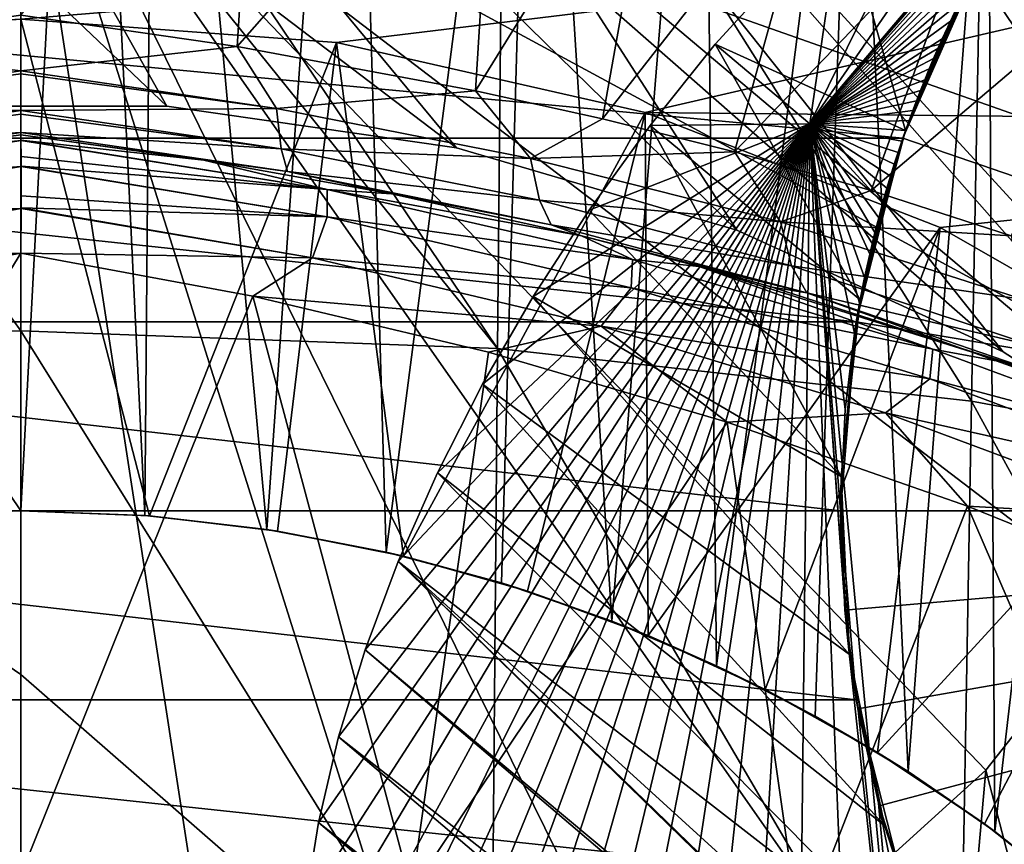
# Model space of a CAD drawing. Header units: metres. Extents: x -81 to 81, y -160 to 24.
# Tile 340 of 424: x 0 to 3, y 3.98 to 6.5. Entities that reach past the tile are written whole.
import ezdxf

# ---------------------------------------------------------------- set-up
doc = ezdxf.new("R2010")
doc.units = ezdxf.units.M
doc.layers.add('solid_501850_SW0001', color=7, linetype='CONTINUOUS')

msp = doc.modelspace()

# ---------------------------------------------------------------- linework, layer by layer
at = {"layer": 'solid_501850_SW0001'}
for points in [[(2.575924, 11.060853, 35.791344), (2.65978, 11.153984, 35.151714), (20.176022, -4.653417, 35.345531)], [(2.672998, 11.168665, 34.49979), (2.615134, 11.104401, 33.853226), (19.164881, -3.696136, 34.340137)], [(2.65978, 11.153984, 35.151714), (2.672998, 11.168665, 34.49979), (19.71439, -4.172161, 34.853611)], [(2.65978, 11.153984, 35.151714), (19.71439, -4.172161, 34.853611), (20.176022, -4.653417, 35.345531)], [(2.672998, 11.168665, 34.49979), (19.164881, -3.696136, 34.340137), (19.71439, -4.172161, 34.853611)], [(2.615134, 11.104401, 33.853226), (2.487856, 10.963044, 33.22982), (18.533691, -3.239448, 33.817692)], [(2.615134, 11.104401, 33.853226), (18.533691, -3.239448, 33.817692), (19.164881, -3.696136, 34.340137)], [(2.423549, 10.891624, 36.402523), (2.575924, 11.060853, 35.791344), (20.848948, -5.601749, 36.239353)], [(2.575924, 11.060853, 35.791344), (20.176022, -4.653417, 35.345531), (20.552076, -5.131604, 35.808811)], [(2.575924, 11.060853, 35.791344), (20.552076, -5.131604, 35.808811), (20.848948, -5.601749, 36.239353)], [(2.487856, 10.963044, 33.22982), (2.294384, 10.748171, 32.645237), (17.116079, -2.462351, 32.822212)], [(2.487856, 10.963044, 33.22982), (17.116079, -2.462351, 32.822212), (17.839705, -2.821208, 33.304405)], [(2.487856, 10.963044, 33.22982), (17.839705, -2.821208, 33.304405), (18.533691, -3.239448, 33.817692)], [(2.206701, 10.65079, 36.968651), (2.423549, 10.891624, 36.402523), (21.074696, -6.061418, 36.635258)], [(2.423549, 10.891624, 36.402523), (20.848948, -5.601749, 36.239353), (21.074696, -6.061418, 36.635258)], [(2.294384, 10.748171, 32.645237), (2.039837, 10.465468, 32.115269), (16.400848, -2.178183, 32.389717)], [(2.294384, 10.748171, 32.645237), (16.400848, -2.178183, 32.389717), (17.116079, -2.462351, 32.822212)], [(1.93142, 10.345059, 37.474178), (2.206701, 10.65079, 36.968651), (21.344387, -6.947354, 37.321571)], [(2.206701, 10.65079, 36.968651), (21.074696, -6.061418, 36.635258), (21.237526, -6.510358, 36.996323)], [(2.206701, 10.65079, 36.968651), (21.237526, -6.510358, 36.996323), (21.344387, -6.947354, 37.321571)], [(2.039837, 10.465468, 32.115269), (1.731353, 10.122862, 31.654591), (15.731007, -1.97508, 32.019726)], [(2.039837, 10.465468, 32.115269), (15.731007, -1.97508, 32.019726), (16.400848, -2.178183, 32.389717)], [(1.60464, 9.982134, 37.906429), (1.93142, 10.345059, 37.474178), (21.417278, -7.788786, 37.86768)], [(1.93142, 10.345059, 37.474178), (21.402351, -7.373435, 37.611927), (21.417278, -7.788786, 37.86768)], [(1.93142, 10.345059, 37.474178), (21.344387, -6.947354, 37.321571), (21.402351, -7.373435, 37.611927)], [(1.731353, 10.122862, 31.654591), (14.607189, -1.7856, 31.470444), (15.131214, -1.848299, 31.715424)], [(1.731353, 10.122862, 31.654591), (2.788162, 8.798541, 31.439756), (14.607189, -1.7856, 31.470444)], [(1.731353, 10.122862, 31.654591), (15.131214, -1.848299, 31.715424), (15.731007, -1.97508, 32.019726)], [(1.235093, 9.57171, 38.253658), (1.60464, 9.982134, 37.906429), (22.861906, -9.711706, 38.176804)], [(1.60464, 9.982134, 37.906429), (21.417278, -7.788786, 37.86768), (22.910692, -9.159628, 37.882618)], [(1.60464, 9.982134, 37.906429), (22.910692, -9.159628, 37.882618), (22.861906, -9.711706, 38.176804)], [(1.235093, 9.57171, 38.253658), (22.861906, -9.711706, 38.176804), (22.754515, -10.246891, 38.406185)], [(2.53934, 7.787504, 38.454758), (1.235093, 9.57171, 38.253658), (22.754515, -10.246891, 38.406185)], [(-1.207582, 9.170836, 67.199997), (0, 9.25, 67.199997), (2.183873, 5.85604, 67.199997)], [(0, 9.25, 62.200001), (-1.207582, 9.170836, 62.200001), (3.7454, 5.003446, 62.200001)], [(0, 9.25, 67.199997), (2.995584, 5.485342, 67.199997), (2.183873, 5.85604, 67.199997)], [(0, 9.25, 67.199997), (3.7454, 5.003446, 67.199997), (2.995584, 5.485342, 67.199997)], [(0, 9.25, 67.199997), (4.419417, 4.419417, 67.199997), (3.7454, 5.003446, 67.199997)], [(0, 9.25, 67.199997), (1.207582, 9.170836, 67.199997), (4.419417, 4.419417, 67.199997)], [(0, 9.25, 62.200001), (3.7454, 5.003446, 62.200001), (4.419417, 4.419417, 62.200001)], [(6.540738, 6.540738, 62.200001), (0, 9.25, 62.200001), (4.419417, 4.419417, 62.200001)], [(-2.393867, 8.93487, 67.199997), (-1.207582, 9.170836, 67.199997), (0.445447, 6.234106, 67.199997)], [(-1.207582, 9.170836, 62.200001), (-2.393867, 8.93487, 62.200001), (1.328967, 6.107073, 62.200001)], [(-1.207582, 9.170836, 67.199997), (1.328967, 6.107073, 67.199997), (0.445447, 6.234106, 67.199997)], [(-1.207582, 9.170836, 67.199997), (2.183873, 5.85604, 67.199997), (1.328967, 6.107073, 67.199997)], [(-1.207582, 9.170836, 62.200001), (1.328967, 6.107073, 62.200001), (2.183873, 5.85604, 62.200001)], [(-1.207582, 9.170836, 62.200001), (2.183873, 5.85604, 62.200001), (2.995584, 5.485342, 62.200001)], [(-1.207582, 9.170836, 62.200001), (2.995584, 5.485342, 62.200001), (3.7454, 5.003446, 62.200001)], [(1.207582, 9.170836, 67.199997), (2.393867, 8.93487, 67.199997), (4.419417, 4.419417, 67.199997)], [(-2.393867, 8.93487, 67.199997), (0.445447, 6.234106, 67.199997), (-0.445447, 6.234106, 67.199997)], [(-2.393867, 8.93487, 62.200001), (-0.445447, 6.234106, 62.200001), (0.445447, 6.234106, 62.200001)], [(-2.393867, 8.93487, 62.200001), (0.445447, 6.234106, 62.200001), (1.328967, 6.107073, 62.200001)], [(2.393867, 8.93487, 67.199997), (3.539822, 8.545886, 67.199997), (4.419417, 4.419417, 67.199997)], [(2.788162, 8.798541, 31.439756), (3.150243, 8.396081, 31.400293), (14.607189, -1.7856, 31.470444)], [(0, 8.793228, 37.988003), (0, 5, 59.500469), (-0.37721, 4.985751, 59.478626)], [(-0.197071, 8.732817, 38.302635), (0, 8.793228, 37.988003), (-0.37721, 4.985751, 59.478626)], [(0.197069, 8.732818, 38.302635), (0, 5, 59.500469), (0, 8.793228, 37.988003)], [(0.197069, 8.732818, 38.302635), (0.377851, 4.985703, 59.47855), (0, 5, 59.500469)], [(0.197069, 8.732818, 38.302635), (0.408622, 8.653821, 38.658112), (0.377851, 4.985703, 59.47855)], [(0.408622, 8.653821, 38.658112), (0.75023, 4.943395, 59.412697), (0.377851, 4.985703, 59.47855)], [(1.006058, 8.555882, 38.593552), (0.75023, 4.943395, 59.412697), (0.408622, 8.653821, 38.658112)], [(1.006058, 8.555882, 38.593552), (1.114088, 4.8743, 59.301853), (0.75023, 4.943395, 59.412697)], [(1.568706, 8.372682, 38.527611), (1.114088, 4.8743, 59.301853), (1.006058, 8.555882, 38.593552)], [(1.568706, 8.372682, 38.527611), (1.465636, 4.780367, 59.144066), (1.114088, 4.8743, 59.301853)], [(1.568706, 8.372682, 38.527611), (1.801875, 4.664038, 58.936283), (1.465636, 4.780367, 59.144066)], [(2.080868, 8.113959, 38.47797), (1.801875, 4.664038, 58.936283), (1.568706, 8.372682, 38.527611)], [(2.080868, 8.113959, 38.47797), (2.121174, 4.527761, 58.673084), (1.801875, 4.664038, 58.936283)], [(2.53934, 7.787504, 38.454758), (2.121174, 4.527761, 58.673084), (2.080868, 8.113959, 38.47797)], [(2.406449, 6.180749, 8.699629), (3.796571, 7.820277, 12.458553), (3.352654, 7.550803, 12.696835)], [(3.296073, 7.222337, 11.065962), (3.796571, 7.820277, 12.458553), (2.406449, 6.180749, 8.699629)], [(2.53934, 7.787504, 38.454758), (2.422554, 4.373926, 58.345921), (2.121174, 4.527761, 58.673084)], [(2.53934, 7.787504, 38.454758), (2.705609, 4.204721, 57.941853), (2.422554, 4.373926, 58.345921)], [(2.948366, 7.392835, 38.461979), (2.705609, 4.204721, 57.941853), (2.53934, 7.787504, 38.454758)], [(2.53934, 7.787504, 38.454758), (22.754515, -10.246891, 38.406185), (22.598177, -10.762121, 38.57024)], [(2.948366, 7.392835, 38.461979), (2.53934, 7.787504, 38.454758), (22.598177, -10.762121, 38.57024)], [(1.454034, 5.495006, 95.750877), (0, 7.655554, 91.4478), (0, 7.300666, 92.202141)], [(1.47415, 7.599666, 91.429916), (0, 7.655554, 91.4478), (1.454034, 5.495006, 95.750877)], [(0, 5.549382, 95.769562), (0, 7.300666, 92.202141), (-1.47415, 7.599666, 91.429916)], [(-1.454034, 5.495006, 95.750877), (0, 5.549382, 95.769562), (-1.47415, 7.599666, 91.429916)], [(1.47415, 7.599666, 91.429916), (1.454034, 5.495006, 95.750877), (2.898909, 5.334489, 95.692749)], [(2.938853, 7.433128, 91.377243), (1.47415, 7.599666, 91.429916), (2.898909, 5.334489, 95.692749)], [(2.406449, 6.180749, 8.699629), (3.352654, 7.550803, 12.696835), (2.917667, 7.222525, 12.871363)], [(-0.000174, 6.511745, 84.200264), (-0.656263, 6.416965, 84.287827), (-0.006844, 7.446136, 82.865814)], [(2.938853, 7.433128, 91.377243), (2.898909, 5.334489, 95.692749), (4.325638, 5.06935, 95.596764)], [(4.384839, 7.158075, 91.290291), (2.938853, 7.433128, 91.377243), (4.325638, 5.06935, 95.596764)], [(0.721647, 7.39225, 82.892586), (0.660042, 6.416334, 84.28817), (-0.000174, 6.511745, 84.200264)], [(0.721647, 7.39225, 82.892586), (1.450756, 7.314982, 82.849648), (0.660042, 6.416334, 84.28817)], [(2.948366, 7.392835, 38.461979), (2.970254, 4.022137, 57.439327), (2.705609, 4.204721, 57.941853)], [(3.307839, 6.925072, 38.499401), (2.970254, 4.022137, 57.439327), (2.948366, 7.392835, 38.461979)], [(3.307839, 6.925072, 38.499401), (2.948366, 7.392835, 38.461979), (22.598177, -10.762121, 38.57024)], [(1.454034, 5.495006, 95.750877), (0, 7.300666, 92.202141), (0, 5.549382, 95.769562)], [(1.450756, 7.314982, 82.849648), (1.386143, 6.281513, 84.313248), (0.660042, 6.416334, 84.28817)], [(1.450756, 7.314982, 82.849648), (1.952714, 7.197261, 82.849648), (1.386143, 6.281513, 84.313248)], [(0, 7.278025, 23.546064), (-3.986355, 6.551909, 25.76306), (-3.877595, 5.909955, 25.649864)], [(0, 7.278025, 23.546064), (-3.877595, 5.909955, 25.649864), (-3.663043, 5.294517, 25.541348)], [(0, 7.278025, 23.546064), (-3.663043, 5.294517, 25.541348), (-3.348784, 4.722624, 25.440506)], [(0, 7.278025, 23.546064), (-3.348784, 4.722624, 25.440506), (-2.942747, 4.208874, 25.349918)], [(0, 7.278025, 23.546064), (-2.942747, 4.208874, 25.349918), (-2.456867, 3.768407, 25.272253)], [(0, 7.278025, 23.546064), (-2.456867, 3.768407, 25.272253), (-1.903982, 3.412654, 25.209524)], [(0, 7.278025, 23.546064), (-1.903982, 3.412654, 25.209524), (-1.29853, 3.151119, 25.163408)], [(0, 7.278025, 23.546064), (-1.29853, 3.151119, 25.163408), (-0.65855, 2.991525, 25.135267)], [(0, 7.278025, 23.546064), (-0.65855, 2.991525, 25.135267), (0, 2.937771, 25.125788)], [(0.65855, 2.991525, 25.135267), (0, 7.278025, 23.546064), (0, 2.937771, 25.125788)], [(1.29853, 3.151119, 25.163408), (0, 7.278025, 23.546064), (0.65855, 2.991525, 25.135267)], [(1.903982, 3.412654, 25.209524), (0, 7.278025, 23.546064), (1.29853, 3.151119, 25.163408)], [(2.456867, 3.768407, 25.272253), (0, 7.278025, 23.546064), (1.903982, 3.412654, 25.209524)], [(2.942747, 4.208874, 25.349918), (0, 7.278025, 23.546064), (2.456867, 3.768407, 25.272253)], [(3.348784, 4.722624, 25.440506), (0, 7.278025, 23.546064), (2.942747, 4.208874, 25.349918)], [(3.663043, 5.294517, 25.541348), (0, 7.278025, 23.546064), (3.348784, 4.722624, 25.440506)], [(3.877595, 5.909955, 25.649864), (0, 7.278025, 23.546064), (3.663043, 5.294517, 25.541348)], [(3.986355, 6.551909, 25.76306), (0, 7.278025, 23.546064), (3.877595, 5.909955, 25.649864)], [(2.406449, 6.180749, 8.699629), (2.917667, 7.222525, 12.871363), (2.503017, 6.84405, 12.977562)], [(3.174015, 7.064898, 10.668294), (3.296073, 7.222337, 11.065962), (2.406449, 6.180749, 8.699629)], [(1.952714, 7.197261, 82.849648), (1.773745, 6.195815, 84.295998), (1.386143, 6.281513, 84.313248)], [(1.952714, 7.197261, 82.849648), (2.439683, 7.047099, 82.849648), (1.773745, 6.195815, 84.295998)], [(6, 5, 22.603012), (2.92199, 6.66609, 20.5), (3.237842, 7.149531, 20.5)], [(3.081788, 6.932366, 10.302469), (3.174015, 7.064898, 10.668294), (2.406449, 6.180749, 8.699629)], [(2.439683, 7.047099, 82.849648), (2.176494, 6.09498, 84.257126), (1.773745, 6.195815, 84.295998)], [(2.439683, 7.047099, 82.849648), (2.91654, 6.863487, 82.849648), (2.176494, 6.09498, 84.257126)], [(3.013756, 6.825471, 9.995092), (3.081788, 6.932366, 10.302469), (2.406449, 6.180749, 8.699629)], [(3.307839, 6.925072, 38.499401), (3.215676, 3.828763, 56.807919), (2.970254, 4.022137, 57.439327)], [(4.872909, 6.903415, 79), (-4.872909, 6.903415, 79), (-5.767467, 6.175671, 79)], [(-0.00001, 6.500007, 79), (4.872909, 6.903415, 79), (-5.767467, 6.175671, 79)], [(-0.00001, 6.500007, 79), (0.962907, 6.428271, 79), (4.872909, 6.903415, 79)], [(0.962907, 6.428271, 79), (1.903947, 6.214896, 79), (4.872909, 6.903415, 79)], [(1.903947, 6.214896, 79), (5.767467, 6.175671, 79), (4.872909, 6.903415, 79)], [(2.91654, 6.863487, 82.849648), (2.592786, 5.976591, 84.195953), (2.176494, 6.09498, 84.257126)], [(2.91654, 6.863487, 82.849648), (3.380285, 6.647355, 82.849648), (2.592786, 5.976591, 84.195953)], [(2.117347, 6.423335, 13.013279), (2.503017, 6.84405, 12.977562), (2.697733, 6.159716, 13.438474)], [(2.406449, 6.180749, 8.699629), (2.503017, 6.84405, 12.977562), (2.117347, 6.423335, 13.013279)], [(2.961663, 6.737386, 9.73982), (3.013756, 6.825471, 9.995092), (2.406449, 6.180749, 8.699629)], [(2.503017, 6.84405, 12.977562), (2.907299, 6.638631, 13.26584), (2.697733, 6.159716, 13.438474)], [(2.920701, 6.663706, 9.530619), (2.961663, 6.737386, 9.73982), (2.406449, 6.180749, 8.699629)], [(2.92199, 6.66609, 20.5), (2.689539, 6.136156, 20.5), (2.907299, 6.638631, 13.26584)], [(6, 5, 22.603012), (2.689539, 6.136156, 20.5), (2.92199, 6.66609, 20.5)], [(-2.921797, 6.665733), (2.921797, 6.665733), (2.689598, 6.136327)], [(-2.921797, 6.665733), (2.689598, 6.136327), (-2.689598, 6.136327)], [(2.887802, 6.601319, 9.360702), (2.920701, 6.663706, 9.530619), (2.406449, 6.180749, 8.699629)], [(3.380285, 6.647355, 82.849648), (3.020137, 5.838405, 84.112366), (2.592786, 5.976591, 84.195953)], [(2.689539, 6.136156, 20.5), (2.697733, 6.159716, 13.438474), (2.907299, 6.638631, 13.26584)], [(2.689598, 6.136327), (2.921797, 6.665733), (2.697867, 6.160137, 8.624787)], [(2.921797, 6.665733), (2.708785, 6.190757, 8.645845), (2.697867, 6.160137, 8.624787)], [(2.921797, 6.665733), (2.719775, 6.220707, 8.670064), (2.708785, 6.190757, 8.645845)], [(2.921797, 6.665733), (2.73121, 6.251004, 8.698497), (2.719775, 6.220707, 8.670064)], [(2.921797, 6.665733), (2.743418, 6.282447, 8.732475), (2.73121, 6.251004, 8.698497)], [(2.921797, 6.665733), (2.756426, 6.315002, 8.77298), (2.743418, 6.282447, 8.732475)], [(2.921797, 6.665733), (2.769881, 6.347713, 8.819217), (2.756426, 6.315002, 8.77298)], [(2.921797, 6.665733), (2.78345, 6.379785, 8.870132), (2.769881, 6.347713, 8.819217)], [(2.921797, 6.665733), (2.796838, 6.410585, 8.924376), (2.78345, 6.379785, 8.870132)], [(2.921797, 6.665733), (2.809802, 6.439665, 8.980171), (2.796838, 6.410585, 8.924376)], [(2.921797, 6.665733), (2.834636, 6.493477, 9.094625), (2.809802, 6.439665, 8.980171)], [(2.921797, 6.665733), (2.859905, 6.545898, 9.218656), (2.834636, 6.493477, 9.094625)], [(2.859905, 6.545898, 9.218656), (2.887802, 6.601319, 9.360702), (2.406449, 6.180749, 8.699629)], [(3.011761, 6.594837, 70.185928), (2.996239, 6.560848, 70.279823), (3.899447, 6.067659, 70.279823)], [(2.996281, 6.56094, 72.720566), (3.011842, 6.595015, 72.81443), (3.919755, 6.099257, 72.81443)], [(2.834636, 6.493477, 9.094625), (2.859905, 6.545898, 9.218656), (2.406449, 6.180749, 8.699629)], [(3.899502, 6.067744, 72.720566), (2.991009, 6.549341, 72.620415), (2.996281, 6.56094, 72.720566)], [(2.991009, 6.549341, 72.620415), (3.892639, 6.057009, 72.620415), (2.991055, 6.54932, 70.379585)], [(3.899502, 6.067744, 72.720566), (3.892639, 6.057009, 72.620415), (2.991009, 6.549341, 72.620415)], [(3.899447, 6.067659, 70.279823), (2.996239, 6.560848, 70.279823), (2.991055, 6.54932, 70.379585)], [(3.892639, 6.057009, 72.620415), (3.892665, 6.056993, 70.379585), (2.991055, 6.54932, 70.379585)], [(3.899447, 6.067659, 70.279823), (2.991055, 6.54932, 70.379585), (3.892665, 6.056993, 70.379585)], [(3.899502, 6.067744, 72.720566), (2.996281, 6.56094, 72.720566), (3.919755, 6.099257, 72.81443)], [(-0.962922, 6.428269, 79), (-0.00001, 6.500007, 79), (-5.767467, 6.175671, 79)], [(0, 5, 77.5), (-0.00001, 6.500007, 79), (-0.962922, 6.428269, 79)], [(0.000065, 6.342174, 84.490517), (-0.656263, 6.416965, 84.287827), (-0.000174, 6.511745, 84.200264)], [(0.000065, 6.342174, 84.490517), (-0.000174, 6.511745, 84.200264), (0.660042, 6.416334, 84.28817)], [(0.392013, 4.984609, 77.5), (0.962907, 6.428271, 79), (-0.00001, 6.500007, 79)], [(0, 5, 77.5), (0.392013, 4.984609, 77.5), (-0.00001, 6.500007, 79)], [(2.809802, 6.439665, 8.980171), (2.834636, 6.493477, 9.094625), (2.406449, 6.180749, 8.699629)], [(-0.392013, 4.984609, 77.5), (0, 5, 77.5), (-0.962922, 6.428269, 79)], [(0.392013, 4.984609, 77.5), (0.782353, 4.938413, 77.5), (0.962907, 6.428271, 79)], [(0.782353, 4.938413, 77.5), (1.16735, 4.86182, 77.5), (0.962907, 6.428271, 79)], [(1.16735, 4.86182, 77.5), (1.903947, 6.214896, 79), (0.962907, 6.428271, 79)], [(2.796838, 6.410585, 8.924376), (2.809802, 6.439665, 8.980171), (2.406449, 6.180749, 8.699629)], [(-0.779052, 6.226714, 84.585831), (-0.656263, 6.416965, 84.287827), (0.000065, 6.342174, 84.490517)], [(0.779158, 6.226686, 84.585854), (0.000065, 6.342174, 84.490517), (0.660042, 6.416334, 84.28817)], [(0.779158, 6.226686, 84.585854), (0.660042, 6.416334, 84.28817), (1.386143, 6.281513, 84.313248)], [(1.91891, 6.174797, 13.002218), (2.117347, 6.423335, 13.013279), (2.559743, 5.643878, 13.58545)], [(2.406449, 6.180749, 8.699629), (2.117347, 6.423335, 13.013279), (1.91891, 6.174797, 13.002218)], [(2.117347, 6.423335, 13.013279), (2.697733, 6.159716, 13.438474), (2.559743, 5.643878, 13.58545)], [(2.78345, 6.379785, 8.870132), (2.796838, 6.410585, 8.924376), (2.406449, 6.180749, 8.699629)], [(2.769881, 6.347713, 8.819217), (2.78345, 6.379785, 8.870132), (2.406449, 6.180749, 8.699629)], [(-0.779052, 6.226714, 84.585831), (0.000065, 6.342174, 84.490517), (0.000066, 6.332588, 84.510765)], [(0.000066, 6.332588, 84.510765), (0.000065, 6.342174, 84.490517), (0.779158, 6.226686, 84.585854)], [(2.756426, 6.315002, 8.77298), (2.769881, 6.347713, 8.819217), (2.406449, 6.180749, 8.699629)], [(-0.779052, 6.226714, 84.585831), (0.000066, 6.332588, 84.510765), (0.000067, 6.220775, 84.807968)], [(0.000066, 6.332588, 84.510765), (0.779158, 6.226686, 84.585854), (0.000067, 6.220775, 84.807968)], [(2.743418, 6.282447, 8.732475), (2.756426, 6.315002, 8.77298), (2.406449, 6.180749, 8.699629)], [(1.554432, 6.07451, 84.59269), (0.779158, 6.226686, 84.585854), (1.386143, 6.281513, 84.313248)], [(1.554432, 6.07451, 84.59269), (1.386143, 6.281513, 84.313248), (1.773745, 6.195815, 84.295998)], [(2.73121, 6.251004, 8.698497), (2.743418, 6.282447, 8.732475), (2.406449, 6.180749, 8.699629)], [(2.719775, 6.220707, 8.670064), (2.73121, 6.251004, 8.698497), (2.406449, 6.180749, 8.699629)], [(-0.779052, 6.226714, 84.585831), (0.000067, 6.220775, 84.807968), (-0.794117, 6.104223, 84.899841)], [(-0.794117, 6.104223, 84.899841), (0.000067, 6.220775, 84.807968), (0.00007, 6.20946, 84.848457)], [(-0.445447, 6.234106, 62.200001), (-0.445447, 6.234106, 67.199997), (0.445447, 6.234106, 67.199997)], [(0.445447, 6.234106, 62.200001), (-0.445447, 6.234106, 62.200001), (0.445447, 6.234106, 67.199997)], [(0.000067, 6.220775, 84.807968), (0.779158, 6.226686, 84.585854), (0.794218, 6.104195, 84.899857)], [(0.000067, 6.220775, 84.807968), (0.794218, 6.104195, 84.899857), (0.00007, 6.20946, 84.848457)], [(0.445447, 6.234106, 62.200001), (0.445447, 6.234106, 67.199997), (1.328967, 6.107073, 67.199997)], [(1.328967, 6.107073, 62.200001), (0.445447, 6.234106, 62.200001), (1.328967, 6.107073, 67.199997)], [(0.794218, 6.104195, 84.899857), (0.779158, 6.226686, 84.585854), (1.554432, 6.07451, 84.59269)], [(2.708785, 6.190757, 8.645845), (2.719775, 6.220707, 8.670064), (2.406449, 6.180749, 8.699629)], [(-0.794117, 6.104223, 84.899841), (0.00007, 6.20946, 84.848457), (-0.000253, 6.153544, 85.139793)], [(0.794218, 6.104195, 84.899857), (-0.000253, 6.153544, 85.139793), (0.00007, 6.20946, 84.848457)], [(1.16735, 4.86182, 77.5), (1.544826, 4.755367, 77.5), (1.903947, 6.214896, 79)], [(1.544826, 4.755367, 77.5), (1.913427, 4.619393, 77.5), (1.903947, 6.214896, 79)], [(1.554432, 6.07451, 84.59269), (1.773745, 6.195815, 84.295998), (2.176494, 6.09498, 84.257126)], [(1.903947, 6.214896, 79), (2.803626, 5.864274, 79), (5.767467, 6.175671, 79)], [(1.913427, 4.619393, 77.5), (2.803626, 5.864274, 79), (1.903947, 6.214896, 79)], [(2.697867, 6.160137, 8.624787), (2.708785, 6.190757, 8.645845), (2.406449, 6.180749, 8.699629)], [(2.406449, 6.180749, 8.699629), (0.866772, 3.795946, 11.969508), (0.847207, 3.551629, 11.766629)], [(2.406449, 6.180749, 8.699629), (0.847207, 3.551629, 11.766629), (0.848679, 3.31745, 11.550044)], [(2.406449, 6.180749, 8.699629), (0.848679, 3.31745, 11.550044), (0.871204, 3.09605, 11.322157)], [(2.406449, 6.180749, 8.699629), (0.907228, 4.049364, 12.157885), (0.866772, 3.795946, 11.969508)], [(2.406449, 6.180749, 8.699629), (0.871204, 3.09605, 11.322157), (0.914539, 2.888939, 11.08462)], [(2.406449, 6.180749, 8.699629), (0.96842, 4.310451, 12.330615), (0.907228, 4.049364, 12.157885)], [(2.406449, 6.180749, 8.699629), (0.914539, 2.888939, 11.08462), (0.978547, 2.696914, 10.838316)], [(2.406449, 6.180749, 8.699629), (1.049717, 4.576438, 12.485849), (0.96842, 4.310451, 12.330615)], [(2.406449, 6.180749, 8.699629), (0.978547, 2.696914, 10.838316), (1.062694, 2.521829, 10.58553)], [(2.406449, 6.180749, 8.699629), (1.150446, 4.845389, 12.622545), (1.049717, 4.576438, 12.485849)], [(2.406449, 6.180749, 8.699629), (1.062694, 2.521829, 10.58553), (1.166127, 2.365269, 10.32865)], [(2.406449, 6.180749, 8.699629), (1.270299, 5.116405, 12.740215), (1.150446, 4.845389, 12.622545)], [(2.406449, 6.180749, 8.699629), (1.166127, 2.365269, 10.32865), (1.288432, 2.227798, 10.068648)], [(2.406449, 6.180749, 8.699629), (1.408192, 5.386884, 12.837655), (1.270299, 5.116405, 12.740215)], [(2.406449, 6.180749, 8.699629), (1.288432, 2.227798, 10.068648), (1.42882, 2.110468, 9.807351)], [(2.406449, 6.180749, 8.699629), (1.562654, 5.654093, 12.913967), (1.408192, 5.386884, 12.837655)], [(2.406449, 6.180749, 8.699629), (1.42882, 2.110468, 9.807351), (1.58569, 2.014558, 9.547686)], [(2.406449, 6.180749, 8.699629), (1.733339, 5.917467, 12.969009), (1.562654, 5.654093, 12.913967)], [(2.406449, 6.180749, 8.699629), (1.58569, 2.014558, 9.547686), (1.758347, 1.940398, 9.290717)], [(2.406449, 6.180749, 8.699629), (1.91891, 6.174797, 13.002218), (1.733339, 5.917467, 12.969009)], [(1.733339, 5.917467, 12.969009), (1.91891, 6.174797, 13.002218), (2.501565, 5.105077, 13.716968)], [(2.406449, 6.180749, 8.699629), (1.758347, 1.940398, 9.290717), (1.945851, 1.888501, 9.037942)], [(1.91891, 6.174797, 13.002218), (2.559743, 5.643878, 13.58545), (2.501565, 5.105077, 13.716968)], [(2.406449, 6.180749, 8.699629), (1.945851, 1.888501, 9.037942), (2.146223, 1.859437, 8.792049)], [(2.406449, 6.180749, 8.699629), (2.146223, 1.859437, 8.792049), (2.357963, 1.853317, 8.554783)], [(2.406449, 6.180749, 8.699629), (2.357963, 1.853317, 8.554783), (2.580377, 1.870197, 8.326952)], [(2.406449, 6.180749, 8.699629), (2.580377, 1.870197, 8.326952), (2.811365, 1.91, 8.110784)], [(2.519316, 4.632795, 8.517384), (2.406449, 6.180749, 8.699629), (2.811365, 1.91, 8.110784)], [(2.628062, 5.938103, 8.549455), (2.641121, 5.983836, 8.556779), (2.406449, 6.180749, 8.699629)], [(2.652149, 6.020733, 8.565105), (2.406449, 6.180749, 8.699629), (2.641121, 5.983836, 8.556779)], [(2.615965, 5.893481, 8.544765), (2.628062, 5.938103, 8.549455), (2.406449, 6.180749, 8.699629)], [(2.604623, 5.849361, 8.542112), (2.615965, 5.893481, 8.544765), (2.406449, 6.180749, 8.699629)], [(2.588589, 5.782482, 8.540836), (2.604623, 5.849361, 8.542112), (2.406449, 6.180749, 8.699629)], [(2.573143, 5.711795, 8.541893), (2.588589, 5.782482, 8.540836), (2.406449, 6.180749, 8.699629)], [(2.557733, 5.633087, 8.544734), (2.573143, 5.711795, 8.541893), (2.406449, 6.180749, 8.699629)], [(2.542183, 5.54176, 8.548938), (2.557733, 5.633087, 8.544734), (2.406449, 6.180749, 8.699629)], [(2.513725, 5.30965, 8.557661), (2.542183, 5.54176, 8.548938), (2.406449, 6.180749, 8.699629)], [(2.5, 5, 8.55368), (2.513725, 5.30965, 8.557661), (2.406449, 6.180749, 8.699629)], [(2.50394, 4.833984, 8.541763), (2.5, 5, 8.55368), (2.406449, 6.180749, 8.699629)], [(2.519316, 4.632795, 8.517384), (2.50394, 4.833984, 8.541763), (2.406449, 6.180749, 8.699629)], [(2.686661, 6.127733, 8.606044), (2.697867, 6.160137, 8.624787), (2.406449, 6.180749, 8.699629)], [(2.675115, 6.093223, 8.589684), (2.686661, 6.127733, 8.606044), (2.406449, 6.180749, 8.699629)], [(2.663535, 6.057356, 8.57604), (2.675115, 6.093223, 8.589684), (2.406449, 6.180749, 8.699629)], [(2.652149, 6.020733, 8.565105), (2.663535, 6.057356, 8.57604), (2.406449, 6.180749, 8.699629)], [(2.689539, 6.136156, 20.5), (2.559743, 5.643878, 13.58545), (2.697733, 6.159716, 13.438474)], [(2.689598, 6.136327), (2.697867, 6.160137, 8.624787), (2.686661, 6.127733, 8.606044)], [(2.803626, 5.864274, 79), (3.64138, 5.384261, 79), (5.767467, 6.175671, 79)], [(-2.689598, 6.136327), (2.689598, 6.136327), (2.547762, 5.576242)], [(-2.689598, 6.136327), (2.547762, 5.576242), (-2.547762, 5.576242)], [(-0.933965, 5.979491, 85.601784), (0.000372, 6.130039, 85.35833), (0.000754, 6.049925, 85.804657)], [(-0.558838, 6.069589, 85.288132), (0.000372, 6.130039, 85.35833), (-0.933965, 5.979491, 85.601784)], [(-0.814245, 6.034997, 85.228638), (-0.000253, 6.153544, 85.139793), (-0.558838, 6.069589, 85.288132)], [(-0.794117, 6.104223, 84.899841), (-0.000253, 6.153544, 85.139793), (-0.814245, 6.034997, 85.228638)], [(-0.000253, 6.153544, 85.139793), (0.000151, 6.146967, 85.199791), (-0.558838, 6.069589, 85.288132)], [(-0.558838, 6.069589, 85.288132), (0.000151, 6.146967, 85.199791), (0.000372, 6.130039, 85.35833)], [(-0.000253, 6.153544, 85.139793), (0.813366, 6.035139, 85.228592), (0.000151, 6.146967, 85.199791)], [(0.794218, 6.104195, 84.899857), (0.813366, 6.035139, 85.228592), (-0.000253, 6.153544, 85.139793)], [(0.558363, 6.069655, 85.288078), (0.000362, 6.130906, 85.351387), (0.000151, 6.146967, 85.199791)], [(0.000372, 6.130039, 85.35833), (0.000151, 6.146967, 85.199791), (0.000362, 6.130906, 85.351387)], [(0.813366, 6.035139, 85.228592), (0.558363, 6.069655, 85.288078), (0.000151, 6.146967, 85.199791)], [(0.558363, 6.069655, 85.288078), (0.934362, 5.980351, 85.594383), (0.000362, 6.130906, 85.351387)], [(0.000372, 6.130039, 85.35833), (0.000362, 6.130906, 85.351387), (0.934362, 5.980351, 85.594383)], [(0.000372, 6.130039, 85.35833), (0.934362, 5.980351, 85.594383), (0.000684, 6.080586, 85.66288)], [(0.000372, 6.130039, 85.35833), (0.000752, 6.051481, 85.797966), (0.000754, 6.049925, 85.804657)], [(0.000372, 6.130039, 85.35833), (0.000684, 6.080586, 85.66288), (0.000752, 6.051481, 85.797966)], [(2.689539, 6.136156, 20.5), (2.547757, 5.57621, 20.5), (2.559743, 5.643878, 13.58545)], [(6, 5, 22.603012), (2.547757, 5.57621, 20.5), (2.689539, 6.136156, 20.5)], [(2.547762, 5.576242), (2.689598, 6.136327), (2.557733, 5.633087, 8.544734)], [(2.689598, 6.136327), (2.573143, 5.711795, 8.541893), (2.557733, 5.633087, 8.544734)], [(2.689598, 6.136327), (2.588589, 5.782482, 8.540836), (2.573143, 5.711795, 8.541893)], [(2.689598, 6.136327), (2.604623, 5.849361, 8.542112), (2.588589, 5.782482, 8.540836)], [(2.689598, 6.136327), (2.615965, 5.893481, 8.544765), (2.604623, 5.849361, 8.542112)], [(2.689598, 6.136327), (2.628062, 5.938103, 8.549455), (2.615965, 5.893481, 8.544765)], [(2.689598, 6.136327), (2.641121, 5.983836, 8.556779), (2.628062, 5.938103, 8.549455)], [(2.689598, 6.136327), (2.652149, 6.020733, 8.565105), (2.641121, 5.983836, 8.556779)], [(2.689598, 6.136327), (2.663535, 6.057356, 8.57604), (2.652149, 6.020733, 8.565105)], [(2.689598, 6.136327), (2.675115, 6.093223, 8.589684), (2.663535, 6.057356, 8.57604)], [(2.689598, 6.136327), (2.686661, 6.127733, 8.606044), (2.675115, 6.093223, 8.589684)], [(0.794218, 6.104195, 84.899857), (1.554432, 6.07451, 84.59269), (1.581311, 5.947434, 84.901772)], [(0.794218, 6.104195, 84.899857), (1.581311, 5.947434, 84.901772), (0.813366, 6.035139, 85.228592)], [(1.328967, 6.107073, 62.200001), (1.328967, 6.107073, 67.199997), (2.183873, 5.85604, 67.199997)], [(2.183873, 5.85604, 62.200001), (1.328967, 6.107073, 62.200001), (2.183873, 5.85604, 67.199997)], [(0.000684, 6.080586, 85.66288), (0.934362, 5.980351, 85.594383), (0.000752, 6.051481, 85.797966)], [(0.558363, 6.069655, 85.288078), (1.130181, 5.967288, 85.34964), (0.934362, 5.980351, 85.594383)], [(0.813366, 6.035139, 85.228592), (1.130181, 5.967288, 85.34964), (0.558363, 6.069655, 85.288078)], [(2.3167, 5.881772, 84.519814), (1.554432, 6.07451, 84.59269), (2.176494, 6.09498, 84.257126)], [(1.581311, 5.947434, 84.901772), (1.554432, 6.07451, 84.59269), (2.3167, 5.881772, 84.519814)], [(2.3167, 5.881772, 84.519814), (2.176494, 6.09498, 84.257126), (2.592786, 5.976591, 84.195953)], [(-0.929081, 5.896126, 86.070534), (-0.933965, 5.979491, 85.601784), (0.000754, 6.049925, 85.804657)], [(-0.929081, 5.896126, 86.070534), (0.000754, 6.049925, 85.804657), (0.00055, 5.921854, 86.248726)], [(0.000754, 6.049925, 85.804657), (0.000557, 5.924158, 86.24202), (0.00055, 5.921854, 86.248726)], [(0.000754, 6.049925, 85.804657), (0.00067, 5.960485, 86.131401), (0.000557, 5.924158, 86.24202)], [(0.000754, 6.049925, 85.804657), (0.934234, 5.896848, 86.064461), (0.00067, 5.960485, 86.131401)], [(0.000752, 6.051481, 85.797966), (0.934362, 5.980351, 85.594383), (0.934234, 5.896848, 86.064461)], [(0.000754, 6.049925, 85.804657), (0.000752, 6.051481, 85.797966), (0.934234, 5.896848, 86.064461)], [(0.813366, 6.035139, 85.228592), (1.616863, 5.872755, 85.226059), (1.130181, 5.967288, 85.34964)], [(1.581311, 5.947434, 84.901772), (1.616863, 5.872755, 85.226059), (0.813366, 6.035139, 85.228592)], [(0.934234, 5.896848, 86.064461), (0.934362, 5.980351, 85.594383), (1.864863, 5.766986, 85.830879)], [(1.709916, 5.838661, 85.382408), (1.864863, 5.766986, 85.830879), (0.934362, 5.980351, 85.594383)], [(1.130181, 5.967288, 85.34964), (1.709916, 5.838661, 85.382408), (0.934362, 5.980351, 85.594383)], [(2.3167, 5.881772, 84.519814), (2.592786, 5.976591, 84.195953), (3.020137, 5.838405, 84.112366)], [(0.934234, 5.896848, 86.064461), (0.000557, 5.924158, 86.24202), (0.00067, 5.960485, 86.131401)], [(1.616863, 5.872755, 85.226059), (1.709916, 5.838661, 85.382408), (1.130181, 5.967288, 85.34964)], [(1.581311, 5.947434, 84.901772), (2.3167, 5.881772, 84.519814), (2.349986, 5.747643, 84.823685)], [(1.581311, 5.947434, 84.901772), (2.349986, 5.747643, 84.823685), (1.616863, 5.872755, 85.226059)], [(-0.883685, 5.770527, 86.525337), (-0.929081, 5.896126, 86.070534), (0.00055, 5.921854, 86.248726)], [(-0.883685, 5.770527, 86.525337), (0.00055, 5.921854, 86.248726), (0, 5.785477, 86.598671)], [(0.00055, 5.921854, 86.248726), (0.889843, 5.771824, 86.519791), (0, 5.785477, 86.598671)], [(0.00055, 5.921854, 86.248726), (0.000557, 5.924158, 86.24202), (0.889843, 5.771824, 86.519791)], [(0.934234, 5.896848, 86.064461), (0.889843, 5.771824, 86.519791), (0.000557, 5.924158, 86.24202)], [(1.562654, 5.654093, 12.913967), (1.733339, 5.917467, 12.969009), (2.501565, 5.105077, 13.716968)], [(0.934234, 5.896848, 86.064461), (1.860779, 5.680316, 86.326546), (0.889843, 5.771824, 86.519791)], [(0.934234, 5.896848, 86.064461), (1.864863, 5.766986, 85.830879), (1.860779, 5.680316, 86.326546)], [(1.616863, 5.872755, 85.226059), (2.396689, 5.664541, 85.143265), (1.709916, 5.838661, 85.382408)], [(2.349986, 5.747643, 84.823685), (2.396689, 5.664541, 85.143265), (1.616863, 5.872755, 85.226059)], [(1.913427, 4.619393, 77.5), (2.270227, 4.454893, 77.5), (2.803626, 5.864274, 79)], [(2.183873, 5.85604, 62.200001), (2.183873, 5.85604, 67.199997), (2.995584, 5.485342, 67.199997)], [(2.995584, 5.485342, 62.200001), (2.183873, 5.85604, 62.200001), (2.995584, 5.485342, 67.199997)], [(2.270227, 4.454893, 77.5), (2.612321, 4.263306, 77.5), (2.803626, 5.864274, 79)], [(3.057957, 5.644122, 84.380638), (2.3167, 5.881772, 84.519814), (3.020137, 5.838405, 84.112366)], [(2.349986, 5.747643, 84.823685), (2.3167, 5.881772, 84.519814), (3.057957, 5.644122, 84.380638)], [(2.612321, 4.263306, 77.5), (3.64138, 5.384261, 79), (2.803626, 5.864274, 79)], [(1.709916, 5.838661, 85.382408), (2.068429, 5.745514, 85.388435), (1.864863, 5.766986, 85.830879)], [(2.396689, 5.664541, 85.143265), (2.068429, 5.745514, 85.388435), (1.709916, 5.838661, 85.382408)], [(-1.190977, 3.842531, 90.747993), (0, 5.785477, 86.598671), (0, 3.888638, 90.761894)], [(-0.707751, 5.654818, 86.85556), (0, 5.785477, 86.598671), (-1.190977, 3.842531, 90.747993)], [(-0.883685, 5.770527, 86.525337), (0, 5.785477, 86.598671), (-0.707751, 5.654818, 86.85556)], [(0, 5.785477, 86.598671), (0.707751, 5.654818, 86.85556), (0, 3.888638, 90.761894)], [(0.889843, 5.771824, 86.519791), (0.707751, 5.654818, 86.85556), (0, 5.785477, 86.598671)], [(0.889843, 5.771824, 86.519791), (1.770054, 5.56327, 86.795494), (0.707751, 5.654818, 86.85556)], [(1.860779, 5.680316, 86.326546), (1.770054, 5.56327, 86.795494), (0.889843, 5.771824, 86.519791)], [(1.860779, 5.680316, 86.326546), (1.864863, 5.766986, 85.830879), (2.780746, 5.492783, 86.070854)], [(2.068429, 5.745514, 85.388435), (2.780746, 5.492783, 86.070854), (1.864863, 5.766986, 85.830879)], [(2.068429, 5.745514, 85.388435), (3.001921, 5.452206, 85.605598), (2.780746, 5.492783, 86.070854)], [(2.291568, 5.681909, 85.386902), (3.001921, 5.452206, 85.605598), (2.068429, 5.745514, 85.388435)], [(2.396689, 5.664541, 85.143265), (2.291568, 5.681909, 85.386902), (2.068429, 5.745514, 85.388435)], [(2.349986, 5.747643, 84.823685), (3.057957, 5.644122, 84.380638), (3.091698, 5.501985, 84.679764)], [(2.349986, 5.747643, 84.823685), (3.091698, 5.501985, 84.679764), (2.396689, 5.664541, 85.143265)], [(1.860779, 5.680316, 86.326546), (2.772399, 5.402879, 86.592613), (1.770054, 5.56327, 86.795494)], [(1.860779, 5.680316, 86.326546), (2.780746, 5.492783, 86.070854), (2.772399, 5.402879, 86.592613)], [(2.869795, 5.495492, 85.364624), (3.001921, 5.452206, 85.605598), (2.291568, 5.681909, 85.386902)], [(2.396689, 5.664541, 85.143265), (2.869795, 5.495492, 85.364624), (2.291568, 5.681909, 85.386902)], [(0.707751, 5.654818, 86.85556), (1.190977, 3.842531, 90.747993), (0, 3.888638, 90.761894)], [(0.707751, 5.654818, 86.85556), (1.425608, 5.483677, 87.117928), (1.190977, 3.842531, 90.747993)], [(1.770054, 5.56327, 86.795494), (1.425608, 5.483677, 87.117928), (0.707751, 5.654818, 86.85556)], [(1.408192, 5.386884, 12.837655), (1.562654, 5.654093, 12.913967), (2.527509, 4.562052, 13.845625)], [(1.562654, 5.654093, 12.913967), (2.501565, 5.105077, 13.716968), (2.527509, 4.562052, 13.845625)], [(2.396689, 5.664541, 85.143265), (3.143738, 5.40912, 84.99501), (2.869795, 5.495492, 85.364624)], [(3.091698, 5.501985, 84.679764), (3.143738, 5.40912, 84.99501), (2.396689, 5.664541, 85.143265)], [(2.547757, 5.57621, 20.5), (2.501565, 5.105077, 13.716968), (2.559743, 5.643878, 13.58545)], [(2.547762, 5.576242), (2.557733, 5.633087, 8.544734), (2.542183, 5.54176, 8.548938)], [(-2.547762, 5.576242), (2.547762, 5.576242), (2.5, 5)], [(-2.547762, 5.576242), (2.5, 5), (-2.5, 5)], [(1.770054, 5.56327, 86.795494), (2.154272, 5.27015, 87.385704), (1.425608, 5.483677, 87.117928)], [(1.770054, 5.56327, 86.795494), (2.636727, 5.29879, 87.075081), (2.154272, 5.27015, 87.385704)], [(2.772399, 5.402879, 86.592613), (2.636727, 5.29879, 87.075081), (1.770054, 5.56327, 86.795494)], [(2.547762, 5.576242), (2.513725, 5.30965, 8.557661), (2.5, 5, 8.55368)], [(2.5, 5), (2.547762, 5.576242), (2.5, 5, 8.55368)], [(2.547757, 5.57621, 20.5), (2.5, 5, 20.5), (2.501565, 5.105077, 13.716968)], [(6, 5, 22.603012), (2.5, 5, 20.5), (2.547757, 5.57621, 20.5)], [(2.547762, 5.576242), (2.542183, 5.54176, 8.548938), (2.513725, 5.30965, 8.557661)], [(0, 4.500773, 97.794022), (0, 5.549382, 95.769562), (-1.454034, 5.495006, 95.750877)], [(1.433896, 3.248202, 99.999756), (0, 5.549382, 95.769562), (0, 4.500773, 97.794022)], [(1.454034, 5.495006, 95.750877), (0, 5.549382, 95.769562), (1.433896, 3.248202, 99.999756)], [(0, 3.300692, 100.019905), (0, 4.500773, 97.794022), (-1.454034, 5.495006, 95.750877)], [(-1.433896, 3.248202, 99.999756), (0, 3.300692, 100.019905), (-1.454034, 5.495006, 95.750877)], [(1.454034, 5.495006, 95.750877), (1.433896, 3.248202, 99.999756), (2.858922, 3.093852, 99.936394)], [(2.898909, 5.334489, 95.692749), (1.454034, 5.495006, 95.750877), (2.858922, 3.093852, 99.936394)], [(2.869795, 5.495492, 85.364624), (3.067479, 5.424229, 85.351135), (3.001921, 5.452206, 85.605598)], [(3.143738, 5.40912, 84.99501), (3.067479, 5.424229, 85.351135), (2.869795, 5.495492, 85.364624)], [(1.425608, 5.483677, 87.117928), (2.154272, 5.27015, 87.385704), (1.190977, 3.842531, 90.747993)], [(2.772399, 5.402879, 86.592613), (2.780746, 5.492783, 86.070854), (3.681777, 5.15976, 86.311676)], [(3.001921, 5.452206, 85.605598), (3.681777, 5.15976, 86.311676), (2.780746, 5.492783, 86.070854)], [(2.995584, 5.485342, 62.200001), (2.995584, 5.485342, 67.199997), (3.7454, 5.003446, 67.199997)], [(3.7454, 5.003446, 62.200001), (2.995584, 5.485342, 62.200001), (3.7454, 5.003446, 67.199997)], [(1.270299, 5.116405, 12.740215), (1.408192, 5.386884, 12.837655), (2.634057, 4.040615, 13.984324)], [(1.408192, 5.386884, 12.837655), (2.527509, 4.562052, 13.845625), (2.634057, 4.040615, 13.984324)], [(2.612321, 4.263306, 77.5), (2.938799, 4.045177, 77.5), (3.64138, 5.384261, 79)], [(2.772399, 5.402879, 86.592613), (3.669976, 5.06677, 86.858597), (2.636727, 5.29879, 87.075081)], [(2.772399, 5.402879, 86.592613), (3.681777, 5.15976, 86.311676), (3.669976, 5.06677, 86.858597)], [(2.938799, 4.045177, 77.5), (3.247485, 3.801821, 77.5), (3.64138, 5.384261, 79)], [(2.898909, 5.334489, 95.692749), (2.858922, 3.093852, 99.936394), (4.266371, 2.838859, 99.831749)], [(4.325638, 5.06935, 95.596764), (2.898909, 5.334489, 95.692749), (4.266371, 2.838859, 99.831749)], [(2.636727, 5.29879, 87.075081), (2.887344, 5.014652, 87.655899), (2.154272, 5.27015, 87.385704)], [(2.636727, 5.29879, 87.075081), (3.490834, 4.981058, 87.354042), (2.887344, 5.014652, 87.655899)], [(3.669976, 5.06677, 86.858597), (3.490834, 4.981058, 87.354042), (2.636727, 5.29879, 87.075081)], [(2.154272, 5.27015, 87.385704), (2.376663, 3.705439, 90.706612), (1.190977, 3.842531, 90.747993)], [(2.154272, 5.27015, 87.385704), (2.887344, 5.014652, 87.655899), (2.376663, 3.705439, 90.706612)], [(1.150446, 4.845389, 12.622545), (1.270299, 5.116405, 12.740215), (2.811998, 3.555467, 14.147354)], [(1.270299, 5.116405, 12.740215), (2.634057, 4.040615, 13.984324), (2.811998, 3.555467, 14.147354)], [(2.5, 5, 20.5), (2.513093, 4.69755, 20.5), (2.501565, 5.105077, 13.716968)], [(2.513093, 4.69755, 20.5), (2.527509, 4.562052, 13.845625), (2.501565, 5.105077, 13.716968)], [(2.887344, 5.014652, 87.655899), (3.548386, 3.479117, 90.638397), (2.376663, 3.705439, 90.706612)], [(2.887344, 5.014652, 87.655899), (3.617642, 4.718397, 87.926079), (3.548386, 3.479117, 90.638397)], [(3.490834, 4.981058, 87.354042), (3.617642, 4.718397, 87.926079), (2.887344, 5.014652, 87.655899)], [(-2.547762, 4.42376), (-2.5, 5), (2.547762, 4.42376)], [(-2.5, 5), (2.5, 5), (2.547762, 4.42376)], [(0, 5, 59.500469), (0, 5, 77.5), (-0.392013, 4.984609, 77.5)], [(-0.37721, 4.985751, 59.478626), (0, 5, 59.500469), (-0.392013, 4.984609, 77.5)], [(0.377851, 4.985703, 59.47855), (0.392013, 4.984609, 77.5), (0, 5, 77.5)], [(0, 5, 59.500469), (0.377851, 4.985703, 59.47855), (0, 5, 77.5)], [(0.377851, 4.985703, 59.47855), (0.75023, 4.943395, 59.412697), (0.392013, 4.984609, 77.5)], [(0.75023, 4.943395, 59.412697), (0.782353, 4.938413, 77.5), (0.392013, 4.984609, 77.5)], [(2.5, 5), (2.5, 5, 8.55368), (2.50394, 4.833984, 8.541763)], [(2.5, 5), (2.50394, 4.833984, 8.541763), (2.519316, 4.632795, 8.517384)], [(2.547762, 4.42376), (2.5, 5), (2.519316, 4.632795, 8.517384)], [(6, 5, 22.603012), (2.513093, 4.69755, 20.5), (2.5, 5, 20.5)], [(6, 5, 22.603012), (2.552383, 4.396725, 20.5), (2.513093, 4.69755, 20.5)], [(6, 5, 22.603012), (2.617467, 4.100851, 20.5), (2.552383, 4.396725, 20.5)], [(6, 5, 22.603012), (2.707757, 3.812087, 20.5), (2.617467, 4.100851, 20.5)], [(6, 5, 22.603012), (2.822984, 3.531473, 20.5), (2.707757, 3.812087, 20.5)], [(6, 5, 22.603012), (2.96192, 3.262166, 20.5), (2.822984, 3.531473, 20.5)], [(6, 5, 22.603012), (3.123352, 3.006286, 20.5), (2.96192, 3.262166, 20.5)], [(0.75023, 4.943395, 59.412697), (1.114088, 4.8743, 59.301853), (0.782353, 4.938413, 77.5)], [(1.114088, 4.8743, 59.301853), (1.16735, 4.86182, 77.5), (0.782353, 4.938413, 77.5)], [(1.114088, 4.8743, 59.301853), (1.465636, 4.780367, 59.144066), (1.16735, 4.86182, 77.5)], [(1.049717, 4.576438, 12.485849), (1.150446, 4.845389, 12.622545), (3.696593, 2.364757, 14.906926)], [(1.150446, 4.845389, 12.622545), (3.344509, 2.720018, 14.59524), (3.696593, 2.364757, 14.906926)], [(1.150446, 4.845389, 12.622545), (3.051103, 3.11481, 14.347264), (3.344509, 2.720018, 14.59524)], [(1.150446, 4.845389, 12.622545), (2.811998, 3.555467, 14.147354), (3.051103, 3.11481, 14.347264)], [(1.465636, 4.780367, 59.144066), (1.544826, 4.755367, 77.5), (1.16735, 4.86182, 77.5)], [(1.465636, 4.780367, 59.144066), (1.801875, 4.664038, 58.936283), (1.544826, 4.755367, 77.5)], [(1.801875, 4.664038, 58.936283), (1.913427, 4.619393, 77.5), (1.544826, 4.755367, 77.5)], [(3.348784, 4.722624, 25.440506), (2.942747, 4.208874, 25.349918), (3.139566, 3.452527, 30.968311)], [(2.513093, 4.69755, 20.5), (2.552383, 4.396725, 20.5), (2.527509, 4.562052, 13.845625)], [(1.801875, 4.664038, 58.936283), (2.121174, 4.527761, 58.673084), (1.913427, 4.619393, 77.5)], [(2.553129, 4.39248, 8.473967), (2.519316, 4.632795, 8.517384), (2.811365, 1.91, 8.110784)], [(2.547762, 4.42376), (2.519316, 4.632795, 8.517384), (2.553129, 4.39248, 8.473967)], [(2.121174, 4.527761, 58.673084), (2.270227, 4.454893, 77.5), (1.913427, 4.619393, 77.5)], [(0.96842, 4.310451, 12.330615), (1.049717, 4.576438, 12.485849), (5.897971, 0.451141, 16.906446)], [(1.049717, 4.576438, 12.485849), (3.696593, 2.364757, 14.906926), (5.897971, 0.451141, 16.906446)], [(2.617467, 4.100851, 20.5), (2.634057, 4.040615, 13.984324), (2.527509, 4.562052, 13.845625)], [(2.552383, 4.396725, 20.5), (2.617467, 4.100851, 20.5), (2.527509, 4.562052, 13.845625)], [(2.121174, 4.527761, 58.673084), (2.422554, 4.373926, 58.345921), (2.270227, 4.454893, 77.5)], [(1.433896, 3.248202, 99.999756), (0, 4.500773, 97.794022), (0, 3.300692, 100.019905)], [(2.422554, 4.373926, 58.345921), (2.612321, 4.263306, 77.5), (2.270227, 4.454893, 77.5)], [(-2.547762, 4.42376), (2.689561, 3.86378), (-2.689561, 3.86378)], [(-2.547762, 4.42376), (2.547762, 4.42376), (2.689561, 3.86378)], [(2.547762, 4.42376), (2.553129, 4.39248, 8.473967), (2.615385, 4.108721, 8.402725)], [(2.689561, 3.86378), (2.547762, 4.42376), (2.615385, 4.108721, 8.402725)], [(2.615385, 4.108721, 8.402725), (2.553129, 4.39248, 8.473967), (2.811365, 1.91, 8.110784)], [(2.422554, 4.373926, 58.345921), (2.705609, 4.204721, 57.941853), (2.612321, 4.263306, 77.5)], [(0.907228, 4.049364, 12.157885), (0.96842, 4.310451, 12.330615), (5.820353, 0.187266, 16.749126)], [(0.96842, 4.310451, 12.330615), (5.897971, 0.451141, 16.906446), (5.820353, 0.187266, 16.749126)], [(2.705609, 4.204721, 57.941853), (2.938799, 4.045177, 77.5), (2.612321, 4.263306, 77.5)], [(2.942747, 4.208874, 25.349918), (2.456867, 3.768407, 25.272253), (2.842436, 3.072496, 31.189671)], [(2.705609, 4.204721, 57.941853), (2.970254, 4.022137, 57.439327), (2.938799, 4.045177, 77.5)], [(2.942747, 4.208874, 25.349918), (2.842436, 3.072496, 31.189671), (3.139566, 3.452527, 30.968311)], [(2.615385, 4.108721, 8.402725), (2.811365, 1.91, 8.110784), (3.048553, 1.972224, 7.908416)], [(2.72126, 3.775311, 8.291471), (2.615385, 4.108721, 8.402725), (3.048553, 1.972224, 7.908416)], [(2.689561, 3.86378), (2.615385, 4.108721, 8.402725), (2.72126, 3.775311, 8.291471)], [(2.617467, 4.100851, 20.5), (2.707757, 3.812087, 20.5), (2.634057, 4.040615, 13.984324)], [(0.866772, 3.795946, 11.969508), (0.907228, 4.049364, 12.157885), (5.762836, -0.070806, 16.575142)], [(0.907228, 4.049364, 12.157885), (5.820353, 0.187266, 16.749126), (5.762836, -0.070806, 16.575142)], [(2.707757, 3.812087, 20.5), (2.811998, 3.555467, 14.147354), (2.634057, 4.040615, 13.984324)], [(3.215676, 3.828763, 56.807919), (3.247485, 3.801821, 77.5), (2.938799, 4.045177, 77.5)], [(2.970254, 4.022137, 57.439327), (3.215676, 3.828763, 56.807919), (2.938799, 4.045177, 77.5)]]:
    msp.add_3dface(points, dxfattribs=at)

doc.saveas('drawing.dxf')
